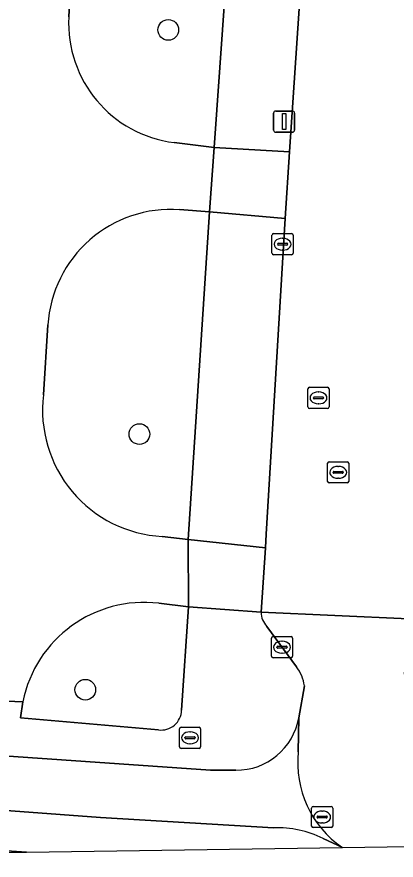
# Model space of a CAD drawing. Extents: x 161848 to 162726, y 385382 to 386521.
# Drawn here: x 162040.54 to 162058.49, y 385382.64 to 385422.49 of the extents above; entities that cross this region are included whole.
import ezdxf

# ---------------------------------------------------------------- set-up
doc = ezdxf.new("R2010")
doc.units = 0
for name, color, linetype in [('IMGEO_Berm_groen', 7, 'Continuous'), ('IMGEO_Boom', 7, 'Continuous'), ('IMGEO_Brandkraan', 7, 'Continuous'), ('IMGEO_Fietspad_gesloten', 7, 'Continuous'), ('IMGEO_Groenvoorziening', 7, 'Continuous'), ('IMGEO_Kolk', 7, 'Continuous'), ('IMGEO_Lichtmast', 7, 'Continuous'), ('IMGEO_Rijbaan_lokaal_gesloten', 7, 'Continuous'), ('IMGEO_Rijbaan_lokaal_open', 7, 'Continuous'), ('IMGEO_Rioolput', 7, 'Continuous'), ('IMGEO_Voetpad_open', 7, 'Continuous')]:
    doc.layers.add(name, color=color, linetype=linetype)

msp = doc.modelspace()

# ---------------------------------------------------------------- linework, layer by layer
at = {"layer": 'IMGEO_Berm_groen'}
for points in [[(162052.691, 385384.17), (162044.495, 385384.656), (162023.705, 385386.198)], [(162023.443, 385384.423), (162030.133, 385383.74), (162041, 385383.015), (162041.001, 385383.015)], [(162041.001, 385383.015), (162055.943, 385383.237), (162055.034, 385383.667)]]:
    msp.add_lwpolyline(points, dxfattribs=at)
msp.add_arc((162052.859, 385379.245), 4.928, 63.8107, 91.9564, dxfattribs=at)
at = {"layer": 'IMGEO_Boom'}
for centre in [(162047.707, 385421.87), (162046.343, 385402.77), (162043.784, 385390.691)]:
    msp.add_circle(centre, 0.489, dxfattribs=at)
at = {"layer": 'IMGEO_Brandkraan'}
for p, q in [((162048.314, 385388.921), (162049.166, 385388.921)), ((162048.239, 385387.995), (162048.239, 385388.847)), ((162048.727, 385388.701), (162048.752, 385388.701)), ((162049.24, 385388.847), (162049.24, 385387.995)), ((162048.498, 385388.415), (162048.498, 385388.427)), ((162048.936, 385388.378), (162048.538, 385388.378)), ((162048.541, 385388.464), (162048.939, 385388.464)), ((162048.75, 385388.141), (162048.725, 385388.141)), ((162048.982, 385388.427), (162048.982, 385388.415)), ((162049.166, 385387.921), (162048.314, 385387.921))]:
    msp.add_line(p, q, dxfattribs=at)
for points in [[(162048.314, 385388.921), (162049.166, 385388.921)], [(162048.239, 385387.995), (162048.239, 385388.847)], [(162049.24, 385388.847), (162049.24, 385387.995)], [(162049.166, 385387.921), (162048.314, 385387.921)]]:
    msp.add_lwpolyline(points, dxfattribs=at)
for centre, radius, start, end in [((162048.316, 385388.845), 0.0765, 91.552, 178.448), ((162048.316, 385388.845), 0.0765, 91.552, 178.448), ((162049.164, 385388.845), 0.0765, 1.552, 88.448), ((162049.164, 385388.845), 0.0765, 1.552, 88.448), ((162048.538, 385388.424), 0.0403, 85.8775, 175.7526), ((162048.535, 385388.414), 0.0366, 178.938, 274.7102), ((162048.939, 385388.421), 0.043, 264.8664, 352.4533), ((162048.943, 385388.426), 0.0386, 1.7309, 96.639), ((162048.316, 385387.997), 0.0765, 181.552, 268.448), ((162048.316, 385387.997), 0.0765, 181.552, 268.448), ((162049.164, 385387.997), 0.0765, 271.552, 358.448), ((162049.164, 385387.997), 0.0765, 271.552, 358.448)]:
    msp.add_arc(centre, radius, start, end, dxfattribs=at)
for centre, major_axis, ratio, start_param, end_param in [((162048.726, 385388.421), (-0.387, 0.002), 0.722429, 4.712389, 7.853982), ((162048.751, 385388.421), (-0.39, 0.002), 0.717154, 1.570796, 4.712389)]:
    msp.add_ellipse(centre, major_axis=major_axis, ratio=ratio, start_param=start_param, end_param=end_param, dxfattribs=at)
at = {"layer": 'IMGEO_Fietspad_gesloten'}
for points in [[(162016.792, 385390.615), (162017.16, 385389.436), (162017.895, 385386.62), (162023.705, 385386.198), (162044.495, 385384.656), (162052.691, 385384.17)], [(162053.858, 385387.763), (162053.881, 385389.366)], [(162050.908, 385386.891), (162049.699, 385386.896), (162019.438, 385388.992)], [(162055.034, 385383.667), (162055.943, 385383.237), (162055.943, 385383.237)]]:
    msp.add_lwpolyline(points, dxfattribs=at)
for centre, radius, start, end in [((162050.932, 385389.885), 2.994, 269.5349, 350.0193), ((162058.673, 385387.238), 4.844, 173.7783, 235.6872), ((162052.859, 385379.245), 4.928, 63.8107, 91.9564)]:
    msp.add_arc(centre, radius, start, end, dxfattribs=at)
at = {"layer": 'IMGEO_Groenvoorziening'}
for points in [[(162047.988, 385416.547), (162049.886, 385416.314), (162050.936, 385431.233)], [(162043.191, 385426.153), (162043.002, 385422.486)], [(162047.426, 385397.932), (162048.65, 385397.797), (162049.661, 385413.276), (162048.241, 385413.376)], [(162042.014, 385407.93), (162041.804, 385404.627)], [(162048.341, 385389.727), (162048.662, 385394.606), (162047.255, 385394.775)], [(162040.825, 385390.124), (162040.71, 385389.361), (162047.246, 385388.795)]]:
    msp.add_lwpolyline(points, dxfattribs=at)
for centre, radius, start, end in [((162048.682, 385422.192), 5.688, 177.0372, 262.9921), ((162047.832, 385407.561), 5.829, 85.9723, 176.3722), ((162047.739, 385403.903), 5.979, 173.041, 267.0015), ((162046.564, 385388.961), 5.855, 83.2187, 168.5398), ((162047.369, 385389.76), 0.973, 262.7519, 358.0531)]:
    msp.add_arc(centre, radius, start, end, dxfattribs=at)
at = {"layer": 'IMGEO_Kolk'}
for p, q in [((162052.615, 385411.318), (162052.615, 385412.17)), ((162052.69, 385412.244), (162053.542, 385412.244)), ((162053.103, 385412.024), (162053.128, 385412.024)), ((162053.616, 385412.17), (162053.616, 385411.318)), ((162052.874, 385411.738), (162052.874, 385411.75)), ((162053.312, 385411.701), (162052.914, 385411.701)), ((162052.917, 385411.787), (162053.315, 385411.787)), ((162053.358, 385411.75), (162053.358, 385411.738)), ((162053.542, 385411.244), (162052.69, 385411.244)), ((162053.126, 385411.464), (162053.101, 385411.464)), ((162052.589, 385392.275), (162052.589, 385393.127)), ((162052.664, 385393.201), (162053.516, 385393.201)), ((162053.077, 385392.981), (162053.102, 385392.981)), ((162053.59, 385393.127), (162053.59, 385392.275)), ((162052.848, 385392.695), (162052.848, 385392.707)), ((162053.286, 385392.658), (162052.888, 385392.658)), ((162052.891, 385392.744), (162053.289, 385392.744)), ((162053.332, 385392.707), (162053.332, 385392.695)), ((162053.516, 385392.201), (162052.664, 385392.201)), ((162053.1, 385392.421), (162053.075, 385392.421))]:
    msp.add_line(p, q, dxfattribs=at)
for points in [[(162052.615, 385411.318), (162052.615, 385412.17)], [(162052.69, 385412.244), (162053.542, 385412.244)], [(162053.616, 385412.17), (162053.616, 385411.318)], [(162053.542, 385411.244), (162052.69, 385411.244)], [(162052.589, 385392.275), (162052.589, 385393.127)], [(162052.664, 385393.201), (162053.516, 385393.201)], [(162053.59, 385393.127), (162053.59, 385392.275)], [(162053.516, 385392.201), (162052.664, 385392.201)]]:
    msp.add_lwpolyline(points, dxfattribs=at)
for centre, radius, start, end in [((162052.692, 385412.168), 0.0765, 91.552, 178.448), ((162052.692, 385412.168), 0.0765, 91.552, 178.448), ((162053.54, 385412.168), 0.0765, 1.552, 88.448), ((162053.54, 385412.168), 0.0765, 1.552, 88.448), ((162052.914, 385411.747), 0.0403, 85.8775, 175.7526), ((162052.911, 385411.737), 0.0366, 178.938, 274.7102), ((162053.315, 385411.744), 0.043, 264.8664, 352.4533), ((162053.319, 385411.749), 0.0386, 1.7309, 96.639), ((162052.692, 385411.32), 0.0765, 181.552, 268.448), ((162052.692, 385411.32), 0.0765, 181.552, 268.448), ((162053.54, 385411.32), 0.0765, 271.552, 358.448), ((162053.54, 385411.32), 0.0765, 271.552, 358.448), ((162052.666, 385393.125), 0.0765, 91.552, 178.448), ((162052.666, 385393.125), 0.0765, 91.552, 178.448), ((162053.514, 385393.125), 0.0765, 1.552, 88.448), ((162053.514, 385393.125), 0.0765, 1.552, 88.448), ((162052.888, 385392.704), 0.0403, 85.8775, 175.7526), ((162052.885, 385392.694), 0.0366, 178.938, 274.7102), ((162053.289, 385392.701), 0.043, 264.8664, 352.4533), ((162053.293, 385392.706), 0.0386, 1.7309, 96.639), ((162052.666, 385392.277), 0.0765, 181.552, 268.448), ((162052.666, 385392.277), 0.0765, 181.552, 268.448), ((162053.514, 385392.277), 0.0765, 271.552, 358.448), ((162053.514, 385392.277), 0.0765, 271.552, 358.448)]:
    msp.add_arc(centre, radius, start, end, dxfattribs=at)
for centre, major_axis, ratio, start_param, end_param in [((162053.102, 385411.744), (-0.387, 0.002), 0.722429, 4.712389, 7.853982), ((162053.127, 385411.744), (-0.39, 0.002), 0.717154, 1.570796, 4.712389), ((162053.076, 385392.701), (-0.387, 0.002), 0.722429, 4.712389, 7.853982), ((162053.101, 385392.701), (-0.39, 0.002), 0.717154, 1.570796, 4.712389)]:
    msp.add_ellipse(centre, major_axis=major_axis, ratio=ratio, start_param=start_param, end_param=end_param, dxfattribs=at)
at = {"layer": 'IMGEO_Lichtmast'}
for p, q in [((162052.793, 385418.037), (162053.583, 385418.037)), ((162053.583, 385418.037), (162052.793, 385418.037)), ((162052.693, 385417.137), (162052.693, 385417.937)), ((162052.693, 385417.937), (162052.693, 385417.137)), ((162053.683, 385417.937), (162053.683, 385417.137)), ((162053.683, 385417.137), (162053.683, 385417.937)), ((162053.583, 385417.037), (162052.793, 385417.037)), ((162052.793, 385417.037), (162053.583, 385417.037))]:
    msp.add_line(p, q, dxfattribs=at)
msp.add_lwpolyline([(162053.113, 385417.912), (162053.263, 385417.912), (162053.263, 385417.162), (162053.113, 385417.162), (162053.113, 385417.912)], dxfattribs=at)
for centre, start, end in [((162052.793, 385417.937), 90, 180), ((162052.793, 385417.937), 90, 180), ((162053.583, 385417.937), 0, 90), ((162053.583, 385417.937), 360, 90), ((162052.793, 385417.137), 180, 270), ((162052.793, 385417.137), 180, 270), ((162053.583, 385417.137), 270, 0), ((162053.583, 385417.137), 270, 0)]:
    msp.add_arc(centre, 0.1, start, end, dxfattribs=at)
at = {"layer": 'IMGEO_Rijbaan_lokaal_gesloten'}
msp.add_lwpolyline([(162015.782, 385382.64), (162041.001, 385383.015), (162041, 385383.015), (162030.133, 385383.74), (162023.443, 385384.423), (162018.321, 385384.667)], dxfattribs=at)
at = {"layer": 'IMGEO_Rijbaan_lokaal_open'}
for points in [[(162056.541, 385461.189), (162055.943, 385453.209), (162055.727, 385449.995), (162054.696, 385434.648), (162054.486, 385431.526), (162053.449, 385416.102), (162053.238, 385412.953), (162052.343, 385398.046), (162052.3, 385397.395), (162052.098, 385394.353), (162059.079, 385394.035), (162059.396, 385398.383), (162061.431, 385431.375), (162061.665, 385434.915), (162063.012, 385455.274)], [(162058.889, 385391.429), (162059.079, 385394.035), (162052.098, 385394.353)], [(162052.371, 385393.686), (162053.768, 385391.772)], [(162054.148, 385390.875), (162053.881, 385389.366), (162053.858, 385387.763)], [(162055.943, 385383.237), (162132.196, 385384.371), (162189.582, 385385.225)]]:
    msp.add_lwpolyline(points, dxfattribs=at)
for centre, radius, start, end in [((162053.106, 385394.376), 1.009, 181.324, 223.1941), ((162052.391, 385390.66), 1.77, 6.9843, 38.934), ((162058.673, 385387.238), 4.844, 173.7783, 235.6872)]:
    msp.add_arc(centre, radius, start, end, dxfattribs=at)
at = {"layer": 'IMGEO_Rioolput'}
for p, q in [((162054.314, 385404.056), (162054.314, 385404.908)), ((162054.389, 385404.982), (162055.241, 385404.982)), ((162055.315, 385404.908), (162055.315, 385404.056)), ((162054.573, 385404.476), (162054.573, 385404.488)), ((162054.616, 385404.525), (162055.014, 385404.525)), ((162054.802, 385404.762), (162054.827, 385404.762)), ((162055.057, 385404.488), (162055.057, 385404.476)), ((162055.011, 385404.439), (162054.613, 385404.439)), ((162054.825, 385404.202), (162054.8, 385404.202)), ((162055.241, 385403.982), (162054.389, 385403.982)), ((162055.246, 385400.538), (162055.246, 385401.39)), ((162055.321, 385401.464), (162056.173, 385401.464)), ((162056.247, 385401.39), (162056.247, 385400.538)), ((162055.505, 385400.958), (162055.505, 385400.97)), ((162055.943, 385400.921), (162055.545, 385400.921)), ((162055.548, 385401.007), (162055.946, 385401.007)), ((162055.734, 385401.244), (162055.759, 385401.244)), ((162055.989, 385400.97), (162055.989, 385400.958)), ((162056.173, 385400.464), (162055.321, 385400.464)), ((162055.757, 385400.684), (162055.732, 385400.684)), ((162054.488, 385384.251), (162054.488, 385385.103)), ((162054.563, 385385.177), (162055.415, 385385.177)), ((162054.976, 385384.957), (162055.001, 385384.957)), ((162055.489, 385385.103), (162055.489, 385384.251)), ((162054.747, 385384.671), (162054.747, 385384.683)), ((162055.185, 385384.634), (162054.787, 385384.634)), ((162054.79, 385384.72), (162055.188, 385384.72)), ((162055.231, 385384.683), (162055.231, 385384.671)), ((162055.415, 385384.177), (162054.563, 385384.177)), ((162054.999, 385384.397), (162054.974, 385384.397))]:
    msp.add_line(p, q, dxfattribs=at)
for points in [[(162054.314, 385404.056), (162054.314, 385404.908)], [(162054.389, 385404.982), (162055.241, 385404.982)], [(162055.315, 385404.908), (162055.315, 385404.056)], [(162055.241, 385403.982), (162054.389, 385403.982)], [(162055.246, 385400.538), (162055.246, 385401.39)], [(162055.321, 385401.464), (162056.173, 385401.464)], [(162056.247, 385401.39), (162056.247, 385400.538)], [(162056.173, 385400.464), (162055.321, 385400.464)], [(162054.488, 385384.251), (162054.488, 385385.103)], [(162054.563, 385385.177), (162055.415, 385385.177)], [(162055.489, 385385.103), (162055.489, 385384.251)], [(162055.415, 385384.177), (162054.563, 385384.177)]]:
    msp.add_lwpolyline(points, dxfattribs=at)
for centre, radius, start, end in [((162054.391, 385404.906), 0.0765, 91.552, 178.448), ((162054.391, 385404.906), 0.0765, 91.552, 178.448), ((162055.239, 385404.906), 0.0765, 1.552, 88.448), ((162055.239, 385404.906), 0.0765, 1.552, 88.448), ((162054.613, 385404.485), 0.0403, 85.8775, 175.7526), ((162054.61, 385404.475), 0.0366, 178.938, 274.7102), ((162055.014, 385404.482), 0.043, 264.8664, 352.4533), ((162055.018, 385404.487), 0.0386, 1.7309, 96.639), ((162054.391, 385404.058), 0.0765, 181.552, 268.448), ((162054.391, 385404.058), 0.0765, 181.552, 268.448), ((162055.239, 385404.058), 0.0765, 271.552, 358.448), ((162055.239, 385404.058), 0.0765, 271.552, 358.448), ((162055.323, 385401.388), 0.0765, 91.552, 178.448), ((162055.323, 385401.388), 0.0765, 91.552, 178.448), ((162056.171, 385401.388), 0.0765, 1.552, 88.448), ((162056.171, 385401.388), 0.0765, 1.552, 88.448), ((162055.545, 385400.967), 0.0403, 85.8775, 175.7526), ((162055.542, 385400.957), 0.0366, 178.938, 274.7102), ((162055.946, 385400.964), 0.043, 264.8664, 352.4533), ((162055.95, 385400.969), 0.0386, 1.7309, 96.639), ((162055.323, 385400.54), 0.0765, 181.552, 268.448), ((162055.323, 385400.54), 0.0765, 181.552, 268.448), ((162056.171, 385400.54), 0.0765, 271.552, 358.448), ((162056.171, 385400.54), 0.0765, 271.552, 358.448), ((162054.565, 385385.101), 0.0765, 91.552, 178.448), ((162054.565, 385385.101), 0.0765, 91.552, 178.448), ((162055.413, 385385.101), 0.0765, 1.552, 88.448), ((162055.413, 385385.101), 0.0765, 1.552, 88.448), ((162054.787, 385384.68), 0.0403, 85.8775, 175.7526), ((162054.784, 385384.67), 0.0366, 178.938, 274.7102), ((162055.188, 385384.677), 0.043, 264.8664, 352.4533), ((162055.192, 385384.682), 0.0386, 1.7309, 96.639), ((162054.565, 385384.253), 0.0765, 181.552, 268.448), ((162054.565, 385384.253), 0.0765, 181.552, 268.448), ((162055.413, 385384.253), 0.0765, 271.552, 358.448), ((162055.413, 385384.253), 0.0765, 271.552, 358.448)]:
    msp.add_arc(centre, radius, start, end, dxfattribs=at)
for centre, major_axis, ratio, start_param, end_param in [((162054.801, 385404.482), (-0.387, 0.002), 0.722429, 4.712389, 7.853982), ((162054.826, 385404.482), (-0.39, 0.002), 0.717154, 1.570796, 4.712389), ((162055.733, 385400.964), (-0.387, 0.002), 0.722429, 4.712389, 7.853982), ((162055.758, 385400.964), (-0.39, 0.002), 0.717154, 1.570796, 4.712389), ((162054.975, 385384.677), (-0.387, 0.002), 0.722429, 4.712389, 7.853982), ((162055, 385384.677), (-0.39, 0.002), 0.717154, 1.570796, 4.712389)]:
    msp.add_ellipse(centre, major_axis=major_axis, ratio=ratio, start_param=start_param, end_param=end_param, dxfattribs=at)
at = {"layer": 'IMGEO_Voetpad_open'}
for points in [[(162042.889, 385466.204), (162041.634, 385447.833), (162040.379, 385429.463), (162039.123, 385411.092), (162037.868, 385392.722), (162037.782, 385390.251), (162040.825, 385390.124)], [(162043.002, 385422.486), (162043.191, 385426.153)], [(162048.241, 385413.376), (162049.661, 385413.276), (162049.886, 385416.314), (162047.988, 385416.547)], [(162041.804, 385404.627), (162042.014, 385407.93)], [(162047.255, 385394.775), (162048.662, 385394.606), (162048.65, 385397.797), (162047.426, 385397.932)], [(162052.098, 385394.353), (162048.662, 385394.606), (162048.341, 385389.727)], [(162053.768, 385391.772), (162052.371, 385393.686)], [(162047.246, 385388.795), (162040.71, 385389.361), (162040.825, 385390.124), (162037.782, 385390.251), (162037.868, 385392.722)], [(162053.881, 385389.366), (162054.148, 385390.875)], [(162019.438, 385388.992), (162049.699, 385386.896), (162050.908, 385386.891)]]:
    msp.add_lwpolyline(points, dxfattribs=at)
for points in [[(162054.486, 385431.526), (162050.979, 385431.844), (162050.936, 385431.233), (162049.886, 385416.314), (162053.449, 385416.102)], [(162053.238, 385412.953), (162053.449, 385416.102), (162049.886, 385416.314), (162049.661, 385413.276)], [(162052.3, 385397.395), (162052.343, 385398.046), (162053.238, 385412.953), (162049.661, 385413.276), (162048.65, 385397.797)], [(162052.098, 385394.353), (162052.3, 385397.395), (162048.65, 385397.797), (162048.662, 385394.606)]]:
    msp.add_lwpolyline(points, close=True, dxfattribs=at)
for centre, radius, start, end in [((162048.682, 385422.192), 5.688, 177.0372, 262.9921), ((162047.832, 385407.561), 5.829, 85.9723, 176.3722), ((162047.739, 385403.903), 5.979, 173.041, 267.0015), ((162046.564, 385388.961), 5.855, 83.2187, 168.5398), ((162053.106, 385394.376), 1.009, 181.324, 223.1941), ((162052.391, 385390.66), 1.77, 6.9843, 38.934), ((162047.369, 385389.76), 0.973, 262.7519, 358.0531), ((162050.932, 385389.885), 2.994, 269.5349, 350.0193)]:
    msp.add_arc(centre, radius, start, end, dxfattribs=at)

doc.saveas('drawing.dxf')
